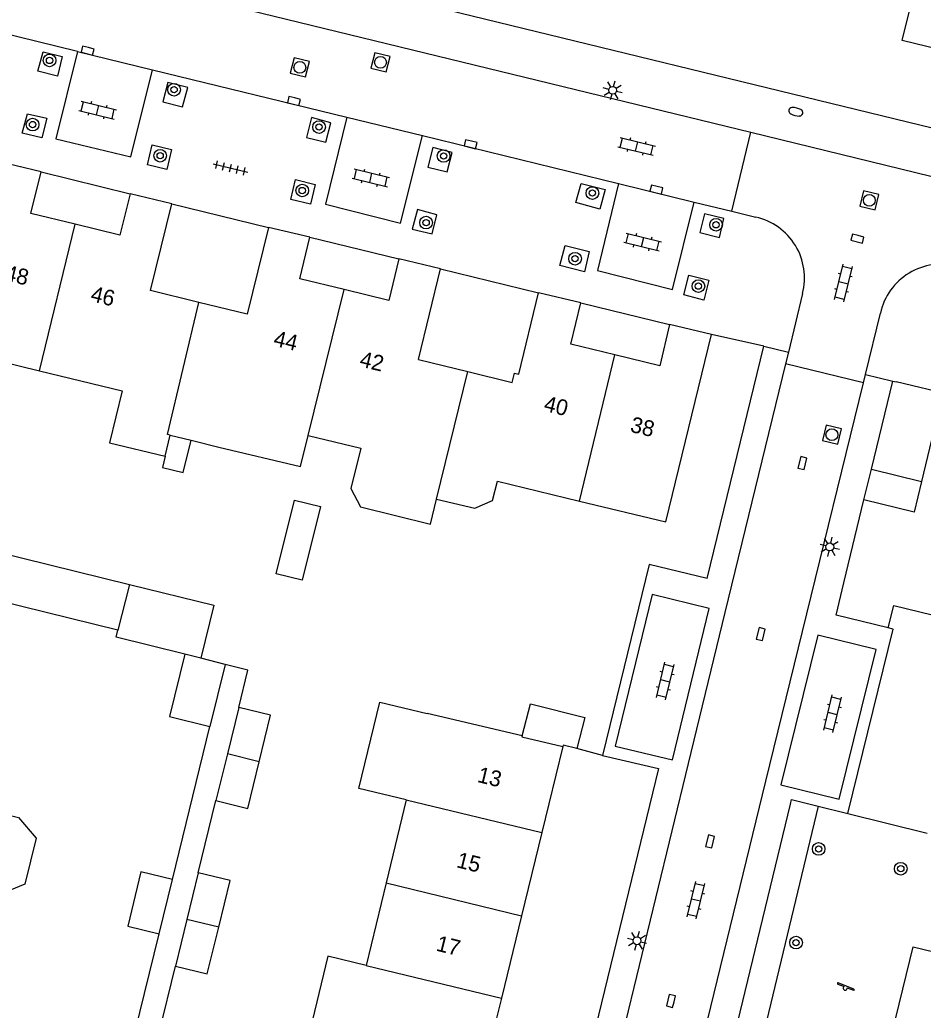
# Model space of a CAD drawing. Extents: x 128000 to 131008, y 398996 to 402500.
# Drawn here: x 128322.4 to 128379.5, y 399538.7 to 399601.4 of the extents above; entities that cross this region are included whole.
import ezdxf

# ---------------------------------------------------------------- set-up
doc = ezdxf.new("R2010")
doc.units = 0
for name, color, linetype in [('gg-afsc-erfafscheiding', 7, 'Continuous'), ('gg-afsc-hekwerk', 7, 'Continuous'), ('gg-afsc-muur', 7, 'Continuous'), ('gg-anno-huisnummerreeks BGT', 7, 'Continuous'), ('gg-bbg-bijgebouw', 7, 'Continuous'), ('gg-bbg-gedigitaliseerde bebouwing', 7, 'Continuous'), ('gg-bbg-gedigitaliseerde bijgebouw', 7, 'Continuous'), ('gg-bbg-hoofdgebouw', 7, 'Continuous'), ('gg-bbg-luifel en loopbrug', 7, 'Continuous'), ('gg-bbg-tussenscheiding', 7, 'Continuous'), ('gg-knt-onverhard', 7, 'Continuous'), ('gg-knt-verharding', 7, 'Continuous'), ('gg-knt-verharding nz', 7, 'Continuous'), ('gt-grn-groengrens', 7, 'Continuous'), ('gt-grn-weggrens', 7, 'Continuous'), ('gt-symb-boom', 7, 'Continuous'), ('gt-symb-brandkraan', 7, 'Continuous'), ('gt-symb-klinker verharding', 7, 'Continuous'), ('gt-symb-kolk', 7, 'Continuous'), ('gt-symb-lichtmast', 7, 'Continuous'), ('gt-symb-rioolschacht', 7, 'Continuous'), ('gt-symb-speelvoorziening', 7, 'Continuous'), ('gt-symb-tegel verharding', 7, 'Continuous')]:
    doc.layers.add(name, color=color, linetype=linetype)

# ---------------------------------------------------------------- blocks, each defined once
blk = doc.blocks.new('gt0-BOOM')
at = {"layer": 'gt-symb-boom'}
for radius in [0.4, 0.2]:
    blk.add_circle((0, 0), radius, dxfattribs=at)
blk = doc.blocks.new('gt0-KOLK')
at = {"layer": 'gt-symb-kolk'}
blk.add_lwpolyline([(0, 0), (0.375, 0), (0.375, 0.4), (-0.375, 0.4), (-0.375, 0), (0, 0)], dxfattribs=at)
blk = doc.blocks.new('gt0-LMAST')
at = {"layer": 'gt-symb-lichtmast'}
for p, q in [((-0.182, 0.173), (-0.447, 0.438)), ((-0.005, 0.246), (-0.005, 0.621)), ((0.172, 0.173), (0.437, 0.438)), ((-0.255, -0.004), (-0.63, -0.004)), ((-0.182, -0.181), (-0.447, -0.446)), ((-0.005, -0.254), (-0.005, -0.629)), ((0.437, -0.446), (0.172, -0.181)), ((0.245, -0.004), (0.62, -0.004))]:
    blk.add_line(p, q, dxfattribs=at)
blk.add_circle((-0.005, -0.004), 0.25, dxfattribs=at)
blk = doc.blocks.new('gt0-RS')
at = {"layer": 'gt-symb-rioolschacht'}
blk.add_lwpolyline([(-0.5, -0.5), (0.5, -0.5), (0.5, 0.5), (-0.5, 0.5)], close=True, dxfattribs=at)
blk.add_circle((0, 0), 0.375, dxfattribs=at)
blk = doc.blocks.new('gt0-KL1')
at = {"layer": 'gt-symb-klinker verharding'}
for p, q in [((-1.15, 0.3), (1.15, 0.3)), ((-1, -0.3), (-1, 0.3)), ((-0.5, 0.3), (-0.5, 0.45)), ((0, -0.3), (0, 0.3)), ((0.5, 0.3), (0.5, 0.45)), ((1, -0.3), (1, 0.3)), ((-1.15, -0.3), (1.15, -0.3)), ((-0.5, -0.45), (-0.5, -0.3)), ((0.5, -0.45), (0.5, -0.3))]:
    blk.add_line(p, q, dxfattribs=at)
blk = doc.blocks.new('gt0-SV')
at = {"layer": 'gt-symb-speelvoorziening'}
for p, q in [((-0.477, 0.255), (-0.08, 0.096)), ((0.542, -0.076), (-0.449, 0.324)), ((0.125, 0.014), (0.515, -0.143))]:
    blk.add_line(p, q, dxfattribs=at)
for centre, radius, start, end in [((-0.466, 0.291), 0.0369, 63.6251, 252.66016), ((-0.002, -0.005), 0.128, 127.68665, 8.59861), ((0.531, -0.111), 0.0363, 243.50852, 72.54358)]:
    blk.add_arc(centre, radius, start, end, dxfattribs=at)
blk = doc.blocks.new('gt0-BR')
at = {"layer": 'gt-symb-brandkraan'}
for centre, radius, start, end in [((-0.244, 0), 0.206, 107.56694, 252.43307), ((0.599, -2.664), 3, 106.89205, 107.56694), ((0, -0.691), 0.938, 73.10799, 106.89205), ((-0.599, -2.664), 3, 72.43309, 73.10799), ((0.244, 0), 0.206, 287.56695, 72.43309), ((0.599, 2.664), 3, 252.43307, 253.10797), ((0, 0.691), 0.938, 253.10797, 286.89206), ((-0.599, 2.664), 3, 286.89206, 287.56695)]:
    blk.add_arc(centre, radius, start, end, dxfattribs=at)
blk = doc.blocks.new('gt0-TEG1')
at = {"layer": 'gt-symb-tegel verharding'}
for p, q in [((-1.125, 0), (1.125, 0)), ((-0.9, -0.25), (-0.9, 0.25)), ((-0.45, -0.25), (-0.45, 0.25)), ((0, -0.25), (0, 0.25)), ((0.45, -0.25), (0.45, 0.25)), ((0.9, -0.25), (0.9, 0.25))]:
    blk.add_line(p, q, dxfattribs=at)

msp = doc.modelspace()

# ---------------------------------------------------------------- linework, layer by layer
at = {"layer": 'gg-afsc-erfafscheiding'}
for p, q in [((128332.01, 399546.97), (128334.385, 399556.651)), ((128333.65, 399547.396), (128334.768, 399551.963)), ((128374.73, 399551.15), (128379.749, 399549.898)), ((128329.07, 399534.95), (128331.17, 399543.53)), ((128331.071, 399536.853), (128332.208, 399541.498))]:
    msp.add_line(p, q, dxfattribs=at)
for points in [[(128374.73, 399551.15), (128377.59, 399562.81), (128377.29, 399562.89)], [(128336.21, 399557.862), (128336.791, 399560.229), (128335.35, 399560.586)]]:
    msp.add_lwpolyline(points, dxfattribs=at)
at = {"layer": 'gg-afsc-hekwerk'}
for p, q in [((128366.319, 399531.918), (128371.102, 399551.739)), ((128372.852, 399551.613), (128374.73, 399551.15))]:
    msp.add_line(p, q, dxfattribs=at)
msp.add_lwpolyline([(128371.102, 399551.739), (128371.172, 399552.028), (128372.852, 399551.613)], dxfattribs=at)
at = {"layer": 'gg-afsc-muur'}
for p, q in [((128365.839, 399566.02), (128369.42, 399580.72)), ((128376.222, 399572.936), (128377.578, 399578.506)), ((128377.578, 399578.506), (128377.782, 399578.456)), ((128359.22, 399554.83), (128357.6, 399555.27))]:
    msp.add_line(p, q, dxfattribs=at)
msp.add_lwpolyline([(128365.839, 399566.02), (128362.17, 399566.9), (128359.22, 399554.83)], dxfattribs=at)
at = {"layer": 'gg-bbg-bijgebouw'}
for points in [[(128354.66, 399558.08), (128358.09, 399557.22), (128357.6, 399555.27)], [(128357.6, 399555.27), (128356.73, 399555.48), (128356.706, 399555.381)]]:
    msp.add_lwpolyline(points, dxfattribs=at)
at = {"layer": 'gg-bbg-gedigitaliseerde bebouwing'}
for p, q in [((128313.05, 399581.74), (128323.609, 399579.172)), ((128331.55, 399573.76), (128331.879, 399575.097)), ((128331.879, 399575.097), (128333.2, 399574.771)), ((128333.2, 399574.771), (128334.95, 399574.34)), ((128340.592, 399575.067), (128343.934, 399574.266)), ((128357.764, 399570.923), (128363.23, 399569.6)), ((128377.643, 399564.307), (128383.006, 399562.987)), ((128354.133, 399556.069), (128348.13, 399557.47)), ((128346.806, 399552.005), (128345.535, 399546.762)), ((128345.535, 399546.762), (128344.269, 399541.538))]:
    msp.add_line(p, q, dxfattribs=at)
for points in [[(128323.609, 399579.172), (128328.841, 399577.9), (128328.04, 399574.6), (128331.55, 399573.76)], [(128334.95, 399574.34), (128340.122, 399573.102), (128340.592, 399575.067)], [(128343.934, 399574.266), (128343.305, 399571.723), (128343.898, 399570.549), (128348.33, 399569.454), (128348.724, 399571.047)], [(128348.724, 399571.047), (128351.129, 399570.463), (128352.267, 399570.958), (128352.565, 399572.181), (128357.764, 399570.923)], [(128346.806, 399552.005), (128343.804, 399552.729), (128345.122, 399558.195), (128348.13, 399557.47)], [(128318.273, 399551.867), (128322.272, 399550.886), (128323.393, 399549.581), (128322.678, 399546.667), (128321.08, 399546.03), (128321.068, 399545.982)], [(128344.269, 399541.538), (128341.851, 399542.129), (128340.568, 399536.879)]]:
    msp.add_lwpolyline(points, dxfattribs=at)
at = {"layer": 'gg-bbg-gedigitaliseerde bijgebouw'}
for p, q in [((128329.297, 399565.645), (128328.559, 399562.746)), ((128328.559, 399562.746), (128320.108, 399564.834)), ((128333.808, 399560.973), (128332.799, 399561.227)), ((128335.35, 399560.586), (128333.808, 399560.973)), ((128335.35, 399560.586), (128334.385, 399556.651)), ((128336.21, 399557.862), (128335.49, 399554.917)), ((128354.133, 399556.069), (128354.66, 399558.08)), ((128335.49, 399554.917), (128334.768, 399551.963)), ((128331.17, 399543.53), (128332.01, 399546.97)), ((128333.65, 399547.396), (128332.928, 399544.442)), ((128332.928, 399544.442), (128332.208, 399541.498))]:
    msp.add_line(p, q, dxfattribs=at)
for points in [[(128339.723, 399570.985), (128341.373, 399570.577), (128340.222, 399565.917), (128338.571, 399566.325), (128339.723, 399570.985)], [(128320.108, 399564.834), (128320.825, 399567.738), (128329.297, 399565.645)], [(128332.799, 399561.227), (128331.825, 399557.284), (128334.385, 399556.651)], [(128337.502, 399554.425), (128338.222, 399557.37), (128336.21, 399557.862)], [(128334.768, 399551.963), (128336.779, 399551.471), (128337.502, 399554.425)], [(128332.01, 399546.97), (128330.024, 399547.455), (128329.184, 399544.015), (128331.17, 399543.53)], [(128334.939, 399543.95), (128335.662, 399546.904), (128333.65, 399547.396)], [(128332.208, 399541.498), (128334.219, 399541.005), (128334.939, 399543.95)]]:
    msp.add_lwpolyline(points, dxfattribs=at)
at = {"layer": 'gg-bbg-hoofdgebouw'}
for p, q in [((128323.7, 399591.75), (128321.06, 399592.39)), ((128331.98, 399589.73), (128329.33, 399590.37)), ((128340.71, 399587.61), (128338.08, 399588.24)), ((128348.96, 399585.61), (128346.34, 399586.24)), ((128347.57, 399579.871), (128348.96, 399585.61)), ((128357.84, 399583.46), (128355.17, 399584.1)), ((128366.1, 399581.46), (128363.46, 399582.1)), ((128363.23, 399569.6), (128366.1, 399581.46)), ((128347.57, 399579.871), (128350.689, 399579.11)), ((128380.15, 399575.319), (128379.392, 399572.158)), ((128377.29, 399562.89), (128377.643, 399564.307)), ((128356.706, 399555.381), (128355.376, 399549.939)), ((128355.376, 399549.939), (128354.088, 399544.667)), ((128354.088, 399544.667), (128352.817, 399539.462)), ((128352.817, 399539.462), (128351.529, 399534.19))]:
    msp.add_line(p, q, dxfattribs=at)
for points in [[(128383.618, 399598.732), (128378.16, 399600.07), (128379.175, 399604.183)], [(128325.865, 399588.437), (128323.06, 399589.12), (128323.7, 399591.75)], [(128329.33, 399590.37), (128328.69, 399587.75), (128325.865, 399588.437)], [(128333.688, 399583.488), (128330.63, 399584.24), (128331.98, 399589.73)], [(128338.08, 399588.24), (128336.73, 399582.74), (128333.688, 399583.488)], [(128342.884, 399584.302), (128340.07, 399584.98), (128340.71, 399587.61)], [(128346.34, 399586.24), (128345.71, 399583.621), (128342.884, 399584.302)], [(128350.689, 399579.11), (128353.505, 399578.423), (128353.648, 399579.015), (128353.921, 399578.949), (128355.17, 399584.1)], [(128359.99, 399580.168), (128357.21, 399580.841), (128357.84, 399583.46)], [(128363.46, 399582.1), (128362.83, 399579.48), (128359.99, 399580.168)], [(128379.392, 399572.158), (128378.927, 399570.22), (128375.749, 399570.993)], [(128377.29, 399562.89), (128373.999, 399563.701), (128374.471, 399565.742), (128375.749, 399570.993)]]:
    msp.add_lwpolyline(points, dxfattribs=at)
at = {"layer": 'gg-bbg-luifel en loopbrug'}
for p, q in [((128375.749, 399570.993), (128376.222, 399572.936)), ((128376.222, 399572.936), (128379.392, 399572.158))]:
    msp.add_line(p, q, dxfattribs=at)
for points in [[(128331.55, 399573.76), (128331.375, 399573.048), (128332.696, 399572.722), (128333.2, 399574.771)], [(128329.297, 399565.645), (128334.636, 399564.326), (128333.808, 399560.973)], [(128332.799, 399561.227), (128328.449, 399562.302), (128328.559, 399562.746)]]:
    msp.add_lwpolyline(points, dxfattribs=at)
at = {"layer": 'gg-bbg-tussenscheiding'}
for p, q in [((128323.609, 399579.172), (128325.865, 399588.437)), ((128340.592, 399575.067), (128342.884, 399584.302)), ((128357.764, 399570.923), (128359.99, 399580.168)), ((128348.724, 399571.047), (128350.689, 399579.11)), ((128337.502, 399554.425), (128335.49, 399554.917)), ((128346.806, 399552.005), (128355.376, 399549.939)), ((128345.535, 399546.762), (128354.088, 399544.667)), ((128334.939, 399543.95), (128332.928, 399544.442)), ((128344.269, 399541.538), (128352.817, 399539.462))]:
    msp.add_line(p, q, dxfattribs=at)
for points in [[(128331.879, 399575.097), (128331.695, 399575.141), (128333.688, 399583.488)], [(128354.133, 399556.069), (128354.119, 399556.011), (128356.706, 399555.381)]]:
    msp.add_lwpolyline(points, dxfattribs=at)
at = {"layer": 'gg-knt-onverhard'}
msp.add_lwpolyline([(128376.019, 399531.048), (128378.868, 399542.706), (128390.614, 399539.857), (128387.782, 399528.234), (128376.019, 399531.048)], dxfattribs=at)
at = {"layer": 'gg-knt-verharding'}
for p, q in [((128410.63, 399587.05), (128330.759, 399606.545)), ((128320.01, 399606.14), (128368.59, 399594.26)), ((128326.006, 399599.374), (128318.78, 399601.14)), ((128330.755, 399598.214), (128343.05, 399595.21)), ((128347.821, 399594.044), (128360.231, 399591.011)), ((128367.387, 399589.263), (128368.59, 399594.26)), ((128368.59, 399594.26), (128384.71, 399590.318)), ((128323.7, 399591.75), (128329.33, 399590.37)), ((128331.98, 399589.73), (128338.08, 399588.24)), ((128365.004, 399589.845), (128367.387, 399589.263)), ((128367.387, 399589.263), (128368.911, 399588.89)), ((128340.71, 399587.61), (128346.34, 399586.24)), ((128348.96, 399585.61), (128355.17, 399584.1)), ((128371.87, 399584.05), (128370.968, 399580.343)), ((128357.84, 399583.46), (128363.46, 399582.1)), ((128375.841, 399578.93), (128376.789, 399582.813)), ((128369.42, 399580.72), (128366.1, 399581.46)), ((128370.968, 399580.343), (128370.786, 399579.596)), ((128370.786, 399579.596), (128366.961, 399563.872)), ((128375.713, 399578.407), (128370.786, 399579.596)), ((128375.713, 399578.407), (128375.841, 399578.93)), ((128371.867, 399562.664), (128375.713, 399578.407)), ((128363.648, 399554.544), (128365.971, 399564.116)), ((128366.961, 399563.872), (128364.634, 399554.309)), ((128369.554, 399553.195), (128371.867, 399562.664)), ((128372.826, 399562.43), (128370.492, 399552.965)), ((128364.634, 399554.309), (128359.851, 399534.649)), ((128364.738, 399533.482), (128369.554, 399553.195))]:
    msp.add_line(p, q, dxfattribs=at)
for points in [[(128323.828, 399599.357), (128325.04, 399599.057), (128324.739, 399597.819), (128323.504, 399598.135), (128323.828, 399599.357)], [(128326.006, 399599.374), (128324.628, 399593.848), (128329.381, 399592.702), (128330.755, 399598.214)], [(128332.986, 399597.096), (128331.726, 399597.399), (128331.402, 399596.176), (128332.643, 399595.867), (128332.986, 399597.096)], [(128322.509, 399594.197), (128322.836, 399595.423), (128324.06, 399595.141), (128323.763, 399593.898), (128322.509, 399594.197)], [(128343.05, 399595.21), (128341.693, 399589.714), (128346.434, 399588.511), (128347.821, 399594.044)], [(128340.484, 399593.934), (128341.709, 399593.634), (128342.029, 399594.856), (128340.812, 399595.183), (128340.484, 399593.934)], [(128330.728, 399593.471), (128331.959, 399593.176), (128331.655, 399591.909), (128330.428, 399592.199), (128330.728, 399593.471)], [(128348.158, 399592.056), (128349.389, 399591.752), (128349.703, 399592.974), (128348.486, 399593.3), (128348.158, 399592.056)], [(128341.044, 399590.962), (128340.746, 399589.699), (128339.492, 399590.011), (128339.793, 399591.263), (128341.044, 399590.962)], [(128357.524, 399589.815), (128357.862, 399591.021), (128359.387, 399590.646), (128359.046, 399589.388), (128357.524, 399589.815)], [(128360.231, 399591.011), (128358.898, 399585.514), (128363.641, 399584.31), (128365.004, 399589.845)], [(128348.433, 399587.821), (128348.729, 399589.041), (128347.519, 399589.367), (128347.169, 399588.135), (128348.433, 399587.821)], [(128366.612, 399587.606), (128366.898, 399588.796), (128365.672, 399589.098), (128365.362, 399587.918), (128366.612, 399587.606)], [(128356.855, 399587.103), (128358.368, 399586.71), (128358.066, 399585.433), (128356.526, 399585.836), (128356.855, 399587.103)], [(128364.685, 399585.218), (128365.934, 399584.889), (128365.631, 399583.644), (128364.363, 399583.972), (128364.685, 399585.218)], [(128431.06, 399565.5), (128381.314, 399577.614), (128377.782, 399578.456)], [(128365.971, 399564.116), (128362.362, 399565.003), (128360.005, 399555.41), (128363.648, 399554.544)], [(128370.492, 399552.965), (128374.186, 399552.055), (128376.515, 399561.531), (128372.826, 399562.43)], [(128359.22, 399554.83), (128362.75, 399553.99), (128351.93, 399509.42)]]:
    msp.add_lwpolyline(points, dxfattribs=at)
for centre, radius, start, end in [((128368.038, 399585.032), 3.956, 345.63211, 77.24809), ((128380.64, 399581.967), 3.943, 74.7027, 167.60992)]:
    msp.add_arc(centre, radius, start, end, dxfattribs=at)
at = {"layer": 'gg-knt-verharding nz'}
for p, q in [((128326.006, 399599.374), (128330.755, 399598.214)), ((128343.05, 399595.21), (128347.821, 399594.044)), ((128360.231, 399591.011), (128365.004, 399589.845))]:
    msp.add_line(p, q, dxfattribs=at)
at = {"layer": 'gt-grn-groengrens'}
msp.add_lwpolyline([(128372.852, 399551.613), (128368.037, 399531.504), (128366.319, 399531.918)], dxfattribs=at)
at = {"layer": 'gt-grn-weggrens'}
for p, q in [((128369.42, 399580.72), (128370.968, 399580.343)), ((128375.841, 399578.93), (128377.578, 399578.506))]:
    msp.add_line(p, q, dxfattribs=at)

# ---------------------------------------------------------------- block references
at = {"layer": 'gt-symb-boom'}
for p in [(128324.239, 399598.803), (128332.118, 399596.953), (128323.167, 399594.745), (128341.288, 399594.587), (128331.237, 399592.776), (128349.163, 399592.757), (128340.221, 399590.573), (128358.574, 399590.413), (128348.057, 399588.543), (128366.395, 399588.403), (128357.479, 399586.255), (128365.278, 399584.521)]:
    msp.add_blockref('gt0-BOOM', p, dxfattribs=at)
at = {"layer": 'gt-symb-boom', "rotation": -13.59156043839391}
for p in [(128372.886, 399548.907), (128378.081, 399547.654), (128371.455, 399542.978)]:
    msp.add_blockref('gt0-BOOM', p, dxfattribs=at)
at = {"layer": 'gt-symb-brandkraan', "rotation": 166.22785456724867}
msp.add_blockref('gt0-BR', (128371.44, 399595.553), dxfattribs=at)
at = {"layer": 'gt-symb-klinker verharding'}
for p, rotation in [((128327.291, 399595.661), -13.758515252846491), ((128361.379, 399593.363), -13.716469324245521), ((128344.561, 399591.377), -13.702889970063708), ((128361.757, 399587.315), -13.702889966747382), ((128374.454, 399584.724), 76.35276166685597), ((128363.186, 399559.538), 76.35276166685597), ((128373.771, 399557.463), 76.35276166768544), ((128365.127, 399545.665), 76.28353067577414)]:
    msp.add_blockref('gt0-KL1', p, dxfattribs=dict(at, rotation=rotation))
at = {"layer": 'gt-symb-kolk'}
for p, rotation in [((128326.696, 399599.616), 166.22785456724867), ((128339.745, 399596.428), 166.22785456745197), ((128350.923, 399593.697), 166.22785456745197), ((128362.674, 399590.825), 166.22785456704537), ((128375.387, 399587.72), 166.22785457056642), ((128372.053, 399573.281), 76.28353067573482), ((128369.415, 399562.459), 76.28353067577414), ((128366.211, 399549.337), 76.28353067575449), ((128363.737, 399539.241), 76.28353067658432)]:
    msp.add_blockref('gt0-KOLK', p, dxfattribs=dict(at, rotation=rotation))
at = {"layer": 'gt-symb-lichtmast'}
for p, rotation in [((128359.851, 399596.911), 166.2278545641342), ((128373.586, 399568.026), 76.28353067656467), ((128361.393, 399543.1), 76.2835306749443)]:
    msp.add_blockref('gt0-LMAST', p, dxfattribs=dict(at, rotation=rotation))
at = {"layer": 'gt-symb-rioolschacht'}
for p, rotation in [((128340.07, 399598.364), -13.716469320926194), ((128345.172, 399598.684), -13.716469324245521), ((128376.091, 399589.951), -13.716469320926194), ((128373.724, 399575.12), 76.35276166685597)]:
    msp.add_blockref('gt0-RS', p, dxfattribs=dict(at, rotation=rotation))
at = {"layer": 'gt-symb-speelvoorziening'}
msp.add_blockref('gt0-SV', (128374.57, 399540.103), dxfattribs=at)
at = {"layer": 'gt-symb-tegel verharding', "rotation": -13.716469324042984}
msp.add_blockref('gt0-TEG1', (128335.683, 399592.001), dxfattribs=at)

# ---------------------------------------------------------------- texts
at = {"layer": 'gg-anno-huisnummerreeks BGT'}
for s, rotation, p in [('48', 346.3, (128321.335, 399584.909)), ('46', 346.3, (128326.782, 399583.583)), ('44', 346.5, (128338.351, 399580.765)), ('42', 346.5, (128343.796, 399579.453)), ('40', 346.4, (128355.449, 399576.637)), ('38', 346.4, (128360.913, 399575.314)), ('13', 346.3, (128351.244, 399553.154)), ('15', 346.3, (128349.925, 399547.756)), ('17', 346.3, (128348.636, 399542.478))]:
    msp.add_text(s, height=1, rotation=rotation, dxfattribs=at).set_placement(p)

doc.saveas('drawing.dxf')
